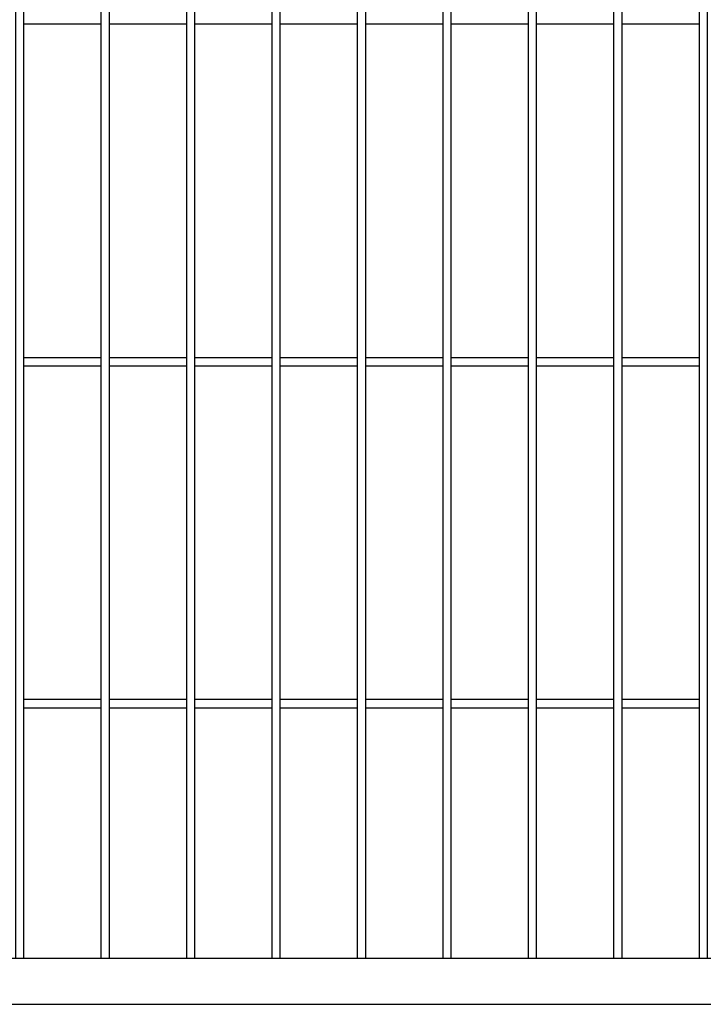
# Model space of a CAD drawing. Header units: inches. Extents: x 43593 to 117387, y -66787 to -26237.
# Tile 288 of 340: x 51357 to 51437, y -27780 to -27665. Entities that reach past the tile are written whole.
import ezdxf

# ---------------------------------------------------------------- set-up
doc = ezdxf.new("R2010")
doc.units = ezdxf.units.IN
doc.header["$MEASUREMENT"] = 0
doc.layers.add('AW OGRODZENIA', color=253, linetype='Continuous')

msp = doc.modelspace()

# ---------------------------------------------------------------- linework, layer by layer
at = {"layer": 'AW OGRODZENIA'}
for p, q in [((51357.076, -27665.469), (51366.084, -27665.469)), ((51357.076, -27665.469), (51366.084, -27665.469)), ((51357.076, -27665.469), (51366.084, -27665.469)), ((51357.076, -27665.469), (51366.084, -27665.469)), ((51357.076, -27665.469), (51366.084, -27665.469)), ((51357.076, -27665.469), (51366.084, -27665.469)), ((51357.076, -27665.469), (51366.084, -27665.469)), ((51357.076, -27665.469), (51366.084, -27665.469)), ((51357.076, -27665.469), (51366.084, -27665.469)), ((51357.076, -27665.469), (51366.084, -27665.469)), ((51357.076, -27665.469), (51366.084, -27665.469)), ((51357.076, -27665.469), (51366.084, -27665.469)), ((51357.076, -27665.469), (51366.084, -27665.469)), ((51357.076, -27665.469), (51366.084, -27665.469)), ((51357.076, -27665.469), (51366.084, -27665.469)), ((51357.076, -27665.469), (51366.084, -27665.469)), ((51357.076, -27665.469), (51366.084, -27665.469)), ((51357.076, -27665.469), (51366.084, -27665.469)), ((51357.076, -27665.469), (51366.084, -27665.469)), ((51357.076, -27665.469), (51366.084, -27665.469)), ((51357.076, -27665.469), (51366.084, -27665.469)), ((51357.076, -27665.469), (51366.084, -27665.469)), ((51357.076, -27665.469), (51366.084, -27665.469)), ((51357.076, -27665.469), (51366.084, -27665.469)), ((51357.076, -27665.469), (51366.084, -27665.469)), ((51367.076, -27665.469), (51376.084, -27665.469)), ((51367.076, -27665.469), (51376.084, -27665.469)), ((51367.076, -27665.469), (51376.084, -27665.469)), ((51367.076, -27665.469), (51376.084, -27665.469)), ((51367.076, -27665.469), (51376.084, -27665.469)), ((51367.076, -27665.469), (51376.084, -27665.469)), ((51367.076, -27665.469), (51376.084, -27665.469)), ((51367.076, -27665.469), (51376.084, -27665.469)), ((51367.076, -27665.469), (51376.084, -27665.469)), ((51367.076, -27665.469), (51376.084, -27665.469)), ((51367.076, -27665.469), (51376.084, -27665.469)), ((51367.076, -27665.469), (51376.084, -27665.469)), ((51367.076, -27665.469), (51376.084, -27665.469)), ((51367.076, -27665.469), (51376.084, -27665.469)), ((51367.076, -27665.469), (51376.084, -27665.469)), ((51367.076, -27665.469), (51376.084, -27665.469)), ((51367.076, -27665.469), (51376.084, -27665.469)), ((51367.076, -27665.469), (51376.084, -27665.469)), ((51367.076, -27665.469), (51376.084, -27665.469)), ((51367.076, -27665.469), (51376.084, -27665.469)), ((51367.076, -27665.469), (51376.084, -27665.469)), ((51367.076, -27665.469), (51376.084, -27665.469)), ((51367.076, -27665.469), (51376.084, -27665.469)), ((51367.076, -27665.469), (51376.084, -27665.469)), ((51367.076, -27665.469), (51376.084, -27665.469)), ((51377.076, -27665.469), (51386.084, -27665.469)), ((51377.076, -27665.469), (51386.084, -27665.469)), ((51377.076, -27665.469), (51386.084, -27665.469)), ((51377.076, -27665.469), (51386.084, -27665.469)), ((51377.076, -27665.469), (51386.084, -27665.469)), ((51377.076, -27665.469), (51386.084, -27665.469)), ((51377.076, -27665.469), (51386.084, -27665.469)), ((51377.076, -27665.469), (51386.084, -27665.469)), ((51377.076, -27665.469), (51386.084, -27665.469)), ((51377.076, -27665.469), (51386.084, -27665.469)), ((51377.076, -27665.469), (51386.084, -27665.469)), ((51377.076, -27665.469), (51386.084, -27665.469)), ((51377.076, -27665.469), (51386.084, -27665.469)), ((51377.076, -27665.469), (51386.084, -27665.469)), ((51377.076, -27665.469), (51386.084, -27665.469)), ((51377.076, -27665.469), (51386.084, -27665.469)), ((51377.076, -27665.469), (51386.084, -27665.469)), ((51377.076, -27665.469), (51386.084, -27665.469)), ((51377.076, -27665.469), (51386.084, -27665.469)), ((51377.076, -27665.469), (51386.084, -27665.469)), ((51377.076, -27665.469), (51386.084, -27665.469)), ((51377.076, -27665.469), (51386.084, -27665.469)), ((51377.076, -27665.469), (51386.084, -27665.469)), ((51377.076, -27665.469), (51386.084, -27665.469)), ((51377.076, -27665.469), (51386.084, -27665.469)), ((51387.076, -27665.469), (51396.084, -27665.469)), ((51387.076, -27665.469), (51396.084, -27665.469)), ((51387.076, -27665.469), (51396.084, -27665.469)), ((51387.076, -27665.469), (51396.084, -27665.469)), ((51387.076, -27665.469), (51396.084, -27665.469)), ((51387.076, -27665.469), (51396.084, -27665.469)), ((51387.076, -27665.469), (51396.084, -27665.469)), ((51387.076, -27665.469), (51396.084, -27665.469)), ((51387.076, -27665.469), (51396.084, -27665.469)), ((51387.076, -27665.469), (51396.084, -27665.469)), ((51387.076, -27665.469), (51396.084, -27665.469)), ((51387.076, -27665.469), (51396.084, -27665.469)), ((51387.076, -27665.469), (51396.084, -27665.469)), ((51387.076, -27665.469), (51396.084, -27665.469)), ((51387.076, -27665.469), (51396.084, -27665.469)), ((51387.076, -27665.469), (51396.084, -27665.469)), ((51387.076, -27665.469), (51396.084, -27665.469)), ((51387.076, -27665.469), (51396.084, -27665.469)), ((51387.076, -27665.469), (51396.084, -27665.469)), ((51387.076, -27665.469), (51396.084, -27665.469)), ((51387.076, -27665.469), (51396.084, -27665.469)), ((51387.076, -27665.469), (51396.084, -27665.469)), ((51387.076, -27665.469), (51396.084, -27665.469)), ((51387.076, -27665.469), (51396.084, -27665.469)), ((51387.076, -27665.469), (51396.084, -27665.469)), ((51397.076, -27665.469), (51406.084, -27665.469)), ((51397.076, -27665.469), (51406.084, -27665.469)), ((51397.076, -27665.469), (51406.084, -27665.469)), ((51397.076, -27665.469), (51406.084, -27665.469)), ((51397.076, -27665.469), (51406.084, -27665.469)), ((51397.076, -27665.469), (51406.084, -27665.469)), ((51397.076, -27665.469), (51406.084, -27665.469)), ((51397.076, -27665.469), (51406.084, -27665.469)), ((51397.076, -27665.469), (51406.084, -27665.469)), ((51397.076, -27665.469), (51406.084, -27665.469)), ((51397.076, -27665.469), (51406.084, -27665.469)), ((51397.076, -27665.469), (51406.084, -27665.469)), ((51397.076, -27665.469), (51406.084, -27665.469)), ((51397.076, -27665.469), (51406.084, -27665.469)), ((51397.076, -27665.469), (51406.084, -27665.469)), ((51397.076, -27665.469), (51406.084, -27665.469)), ((51397.076, -27665.469), (51406.084, -27665.469)), ((51397.076, -27665.469), (51406.084, -27665.469)), ((51397.076, -27665.469), (51406.084, -27665.469)), ((51397.076, -27665.469), (51406.084, -27665.469)), ((51397.076, -27665.469), (51406.084, -27665.469)), ((51397.076, -27665.469), (51406.084, -27665.469)), ((51397.076, -27665.469), (51406.084, -27665.469)), ((51397.076, -27665.469), (51406.084, -27665.469)), ((51397.076, -27665.469), (51406.084, -27665.469)), ((51407.076, -27665.469), (51416.084, -27665.469)), ((51407.076, -27665.469), (51416.084, -27665.469)), ((51407.076, -27665.469), (51416.084, -27665.469)), ((51407.076, -27665.469), (51416.084, -27665.469)), ((51407.076, -27665.469), (51416.084, -27665.469)), ((51407.076, -27665.469), (51416.084, -27665.469)), ((51407.076, -27665.469), (51416.084, -27665.469)), ((51407.076, -27665.469), (51416.084, -27665.469)), ((51407.076, -27665.469), (51416.084, -27665.469)), ((51407.076, -27665.469), (51416.084, -27665.469)), ((51407.076, -27665.469), (51416.084, -27665.469)), ((51407.076, -27665.469), (51416.084, -27665.469)), ((51407.076, -27665.469), (51416.084, -27665.469)), ((51407.076, -27665.469), (51416.084, -27665.469)), ((51407.076, -27665.469), (51416.084, -27665.469)), ((51407.076, -27665.469), (51416.084, -27665.469)), ((51407.076, -27665.469), (51416.084, -27665.469)), ((51407.076, -27665.469), (51416.084, -27665.469)), ((51407.076, -27665.469), (51416.084, -27665.469)), ((51407.076, -27665.469), (51416.084, -27665.469)), ((51407.076, -27665.469), (51416.084, -27665.469)), ((51407.076, -27665.469), (51416.084, -27665.469)), ((51407.076, -27665.469), (51416.084, -27665.469)), ((51407.076, -27665.469), (51416.084, -27665.469)), ((51407.076, -27665.469), (51416.084, -27665.469)), ((51417.076, -27665.469), (51426.084, -27665.469)), ((51417.076, -27665.469), (51426.084, -27665.469)), ((51417.076, -27665.469), (51426.084, -27665.469)), ((51417.076, -27665.469), (51426.084, -27665.469)), ((51417.076, -27665.469), (51426.084, -27665.469)), ((51417.076, -27665.469), (51426.084, -27665.469)), ((51417.076, -27665.469), (51426.084, -27665.469)), ((51417.076, -27665.469), (51426.084, -27665.469)), ((51417.076, -27665.469), (51426.084, -27665.469)), ((51417.076, -27665.469), (51426.084, -27665.469)), ((51417.076, -27665.469), (51426.084, -27665.469)), ((51417.076, -27665.469), (51426.084, -27665.469)), ((51417.076, -27665.469), (51426.084, -27665.469)), ((51417.076, -27665.469), (51426.084, -27665.469)), ((51417.076, -27665.469), (51426.084, -27665.469)), ((51417.076, -27665.469), (51426.084, -27665.469)), ((51417.076, -27665.469), (51426.084, -27665.469)), ((51417.076, -27665.469), (51426.084, -27665.469)), ((51417.076, -27665.469), (51426.084, -27665.469)), ((51417.076, -27665.469), (51426.084, -27665.469)), ((51417.076, -27665.469), (51426.084, -27665.469)), ((51417.076, -27665.469), (51426.084, -27665.469)), ((51417.076, -27665.469), (51426.084, -27665.469)), ((51417.076, -27665.469), (51426.084, -27665.469)), ((51417.076, -27665.469), (51426.084, -27665.469)), ((51427.076, -27665.469), (51436.084, -27665.469)), ((51427.076, -27665.469), (51436.084, -27665.469)), ((51427.076, -27665.469), (51436.084, -27665.469)), ((51427.076, -27665.469), (51436.084, -27665.469)), ((51427.076, -27665.469), (51436.084, -27665.469)), ((51427.076, -27665.469), (51436.084, -27665.469)), ((51427.076, -27665.469), (51436.084, -27665.469)), ((51427.076, -27665.469), (51436.084, -27665.469)), ((51427.076, -27665.469), (51436.084, -27665.469)), ((51427.076, -27665.469), (51436.084, -27665.469)), ((51427.076, -27665.469), (51436.084, -27665.469)), ((51427.076, -27665.469), (51436.084, -27665.469)), ((51427.076, -27665.469), (51436.084, -27665.469)), ((51427.076, -27665.469), (51436.084, -27665.469)), ((51427.076, -27665.469), (51436.084, -27665.469)), ((51427.076, -27665.469), (51436.084, -27665.469)), ((51427.076, -27665.469), (51436.084, -27665.469)), ((51427.076, -27665.469), (51436.084, -27665.469)), ((51427.076, -27665.469), (51436.084, -27665.469)), ((51427.076, -27665.469), (51436.084, -27665.469)), ((51427.076, -27665.469), (51436.084, -27665.469)), ((51427.076, -27665.469), (51436.084, -27665.469)), ((51427.076, -27665.469), (51436.084, -27665.469)), ((51427.076, -27665.469), (51436.084, -27665.469)), ((51427.076, -27665.469), (51436.084, -27665.469)), ((51357.076, -27704.469), (51366.084, -27704.469)), ((51357.076, -27704.469), (51366.084, -27704.469)), ((51357.076, -27704.469), (51366.084, -27704.469)), ((51357.076, -27704.469), (51366.084, -27704.469)), ((51357.076, -27704.469), (51366.084, -27704.469)), ((51357.076, -27704.469), (51366.084, -27704.469)), ((51357.076, -27704.469), (51366.084, -27704.469)), ((51357.076, -27704.469), (51366.084, -27704.469)), ((51357.076, -27704.469), (51366.084, -27704.469)), ((51357.076, -27704.469), (51366.084, -27704.469)), ((51357.076, -27704.469), (51366.084, -27704.469)), ((51357.076, -27704.469), (51366.084, -27704.469)), ((51357.076, -27704.469), (51366.084, -27704.469)), ((51357.076, -27704.469), (51366.084, -27704.469)), ((51357.076, -27704.469), (51366.084, -27704.469)), ((51357.076, -27704.469), (51366.084, -27704.469)), ((51357.076, -27704.469), (51366.084, -27704.469)), ((51357.076, -27704.469), (51366.084, -27704.469)), ((51357.076, -27704.469), (51366.084, -27704.469)), ((51357.076, -27704.469), (51366.084, -27704.469)), ((51357.076, -27704.469), (51366.084, -27704.469)), ((51357.076, -27704.469), (51366.084, -27704.469)), ((51357.076, -27704.469), (51366.084, -27704.469)), ((51357.076, -27704.469), (51366.084, -27704.469)), ((51357.076, -27704.469), (51366.084, -27704.469)), ((51367.076, -27704.469), (51376.084, -27704.469)), ((51367.076, -27704.469), (51376.084, -27704.469)), ((51367.076, -27704.469), (51376.084, -27704.469)), ((51367.076, -27704.469), (51376.084, -27704.469)), ((51367.076, -27704.469), (51376.084, -27704.469)), ((51367.076, -27704.469), (51376.084, -27704.469)), ((51367.076, -27704.469), (51376.084, -27704.469)), ((51367.076, -27704.469), (51376.084, -27704.469)), ((51367.076, -27704.469), (51376.084, -27704.469)), ((51367.076, -27704.469), (51376.084, -27704.469)), ((51367.076, -27704.469), (51376.084, -27704.469)), ((51367.076, -27704.469), (51376.084, -27704.469)), ((51367.076, -27704.469), (51376.084, -27704.469)), ((51367.076, -27704.469), (51376.084, -27704.469)), ((51367.076, -27704.469), (51376.084, -27704.469)), ((51367.076, -27704.469), (51376.084, -27704.469)), ((51367.076, -27704.469), (51376.084, -27704.469)), ((51367.076, -27704.469), (51376.084, -27704.469)), ((51367.076, -27704.469), (51376.084, -27704.469)), ((51367.076, -27704.469), (51376.084, -27704.469)), ((51367.076, -27704.469), (51376.084, -27704.469)), ((51367.076, -27704.469), (51376.084, -27704.469)), ((51367.076, -27704.469), (51376.084, -27704.469)), ((51367.076, -27704.469), (51376.084, -27704.469)), ((51367.076, -27704.469), (51376.084, -27704.469)), ((51377.076, -27704.469), (51386.084, -27704.469)), ((51377.076, -27704.469), (51386.084, -27704.469)), ((51377.076, -27704.469), (51386.084, -27704.469)), ((51377.076, -27704.469), (51386.084, -27704.469)), ((51377.076, -27704.469), (51386.084, -27704.469)), ((51377.076, -27704.469), (51386.084, -27704.469)), ((51377.076, -27704.469), (51386.084, -27704.469)), ((51377.076, -27704.469), (51386.084, -27704.469)), ((51377.076, -27704.469), (51386.084, -27704.469)), ((51377.076, -27704.469), (51386.084, -27704.469)), ((51377.076, -27704.469), (51386.084, -27704.469)), ((51377.076, -27704.469), (51386.084, -27704.469)), ((51377.076, -27704.469), (51386.084, -27704.469)), ((51377.076, -27704.469), (51386.084, -27704.469)), ((51377.076, -27704.469), (51386.084, -27704.469)), ((51377.076, -27704.469), (51386.084, -27704.469)), ((51377.076, -27704.469), (51386.084, -27704.469)), ((51377.076, -27704.469), (51386.084, -27704.469)), ((51377.076, -27704.469), (51386.084, -27704.469)), ((51377.076, -27704.469), (51386.084, -27704.469)), ((51377.076, -27704.469), (51386.084, -27704.469)), ((51377.076, -27704.469), (51386.084, -27704.469)), ((51377.076, -27704.469), (51386.084, -27704.469)), ((51377.076, -27704.469), (51386.084, -27704.469)), ((51377.076, -27704.469), (51386.084, -27704.469)), ((51387.076, -27704.469), (51396.084, -27704.469)), ((51387.076, -27704.469), (51396.084, -27704.469)), ((51387.076, -27704.469), (51396.084, -27704.469)), ((51387.076, -27704.469), (51396.084, -27704.469)), ((51387.076, -27704.469), (51396.084, -27704.469)), ((51387.076, -27704.469), (51396.084, -27704.469)), ((51387.076, -27704.469), (51396.084, -27704.469)), ((51387.076, -27704.469), (51396.084, -27704.469)), ((51387.076, -27704.469), (51396.084, -27704.469)), ((51387.076, -27704.469), (51396.084, -27704.469)), ((51387.076, -27704.469), (51396.084, -27704.469)), ((51387.076, -27704.469), (51396.084, -27704.469)), ((51387.076, -27704.469), (51396.084, -27704.469)), ((51387.076, -27704.469), (51396.084, -27704.469)), ((51387.076, -27704.469), (51396.084, -27704.469)), ((51387.076, -27704.469), (51396.084, -27704.469)), ((51387.076, -27704.469), (51396.084, -27704.469)), ((51387.076, -27704.469), (51396.084, -27704.469)), ((51387.076, -27704.469), (51396.084, -27704.469)), ((51387.076, -27704.469), (51396.084, -27704.469)), ((51387.076, -27704.469), (51396.084, -27704.469)), ((51387.076, -27704.469), (51396.084, -27704.469)), ((51387.076, -27704.469), (51396.084, -27704.469)), ((51387.076, -27704.469), (51396.084, -27704.469)), ((51387.076, -27704.469), (51396.084, -27704.469)), ((51397.076, -27704.469), (51406.084, -27704.469)), ((51397.076, -27704.469), (51406.084, -27704.469)), ((51397.076, -27704.469), (51406.084, -27704.469)), ((51397.076, -27704.469), (51406.084, -27704.469)), ((51397.076, -27704.469), (51406.084, -27704.469)), ((51397.076, -27704.469), (51406.084, -27704.469)), ((51397.076, -27704.469), (51406.084, -27704.469)), ((51397.076, -27704.469), (51406.084, -27704.469)), ((51397.076, -27704.469), (51406.084, -27704.469)), ((51397.076, -27704.469), (51406.084, -27704.469)), ((51397.076, -27704.469), (51406.084, -27704.469)), ((51397.076, -27704.469), (51406.084, -27704.469)), ((51397.076, -27704.469), (51406.084, -27704.469)), ((51397.076, -27704.469), (51406.084, -27704.469)), ((51397.076, -27704.469), (51406.084, -27704.469)), ((51397.076, -27704.469), (51406.084, -27704.469)), ((51397.076, -27704.469), (51406.084, -27704.469)), ((51397.076, -27704.469), (51406.084, -27704.469)), ((51397.076, -27704.469), (51406.084, -27704.469)), ((51397.076, -27704.469), (51406.084, -27704.469)), ((51397.076, -27704.469), (51406.084, -27704.469)), ((51397.076, -27704.469), (51406.084, -27704.469)), ((51397.076, -27704.469), (51406.084, -27704.469)), ((51397.076, -27704.469), (51406.084, -27704.469)), ((51397.076, -27704.469), (51406.084, -27704.469)), ((51407.076, -27704.469), (51416.084, -27704.469)), ((51407.076, -27704.469), (51416.084, -27704.469)), ((51407.076, -27704.469), (51416.084, -27704.469)), ((51407.076, -27704.469), (51416.084, -27704.469)), ((51407.076, -27704.469), (51416.084, -27704.469)), ((51407.076, -27704.469), (51416.084, -27704.469)), ((51407.076, -27704.469), (51416.084, -27704.469)), ((51407.076, -27704.469), (51416.084, -27704.469)), ((51407.076, -27704.469), (51416.084, -27704.469)), ((51407.076, -27704.469), (51416.084, -27704.469)), ((51407.076, -27704.469), (51416.084, -27704.469)), ((51407.076, -27704.469), (51416.084, -27704.469)), ((51407.076, -27704.469), (51416.084, -27704.469)), ((51407.076, -27704.469), (51416.084, -27704.469)), ((51407.076, -27704.469), (51416.084, -27704.469)), ((51407.076, -27704.469), (51416.084, -27704.469)), ((51407.076, -27704.469), (51416.084, -27704.469)), ((51407.076, -27704.469), (51416.084, -27704.469)), ((51407.076, -27704.469), (51416.084, -27704.469)), ((51407.076, -27704.469), (51416.084, -27704.469)), ((51407.076, -27704.469), (51416.084, -27704.469)), ((51407.076, -27704.469), (51416.084, -27704.469)), ((51407.076, -27704.469), (51416.084, -27704.469)), ((51407.076, -27704.469), (51416.084, -27704.469)), ((51407.076, -27704.469), (51416.084, -27704.469)), ((51417.076, -27704.469), (51426.084, -27704.469)), ((51417.076, -27704.469), (51426.084, -27704.469)), ((51417.076, -27704.469), (51426.084, -27704.469)), ((51417.076, -27704.469), (51426.084, -27704.469)), ((51417.076, -27704.469), (51426.084, -27704.469)), ((51417.076, -27704.469), (51426.084, -27704.469)), ((51417.076, -27704.469), (51426.084, -27704.469)), ((51417.076, -27704.469), (51426.084, -27704.469)), ((51417.076, -27704.469), (51426.084, -27704.469)), ((51417.076, -27704.469), (51426.084, -27704.469)), ((51417.076, -27704.469), (51426.084, -27704.469)), ((51417.076, -27704.469), (51426.084, -27704.469)), ((51417.076, -27704.469), (51426.084, -27704.469)), ((51417.076, -27704.469), (51426.084, -27704.469)), ((51417.076, -27704.469), (51426.084, -27704.469)), ((51417.076, -27704.469), (51426.084, -27704.469)), ((51417.076, -27704.469), (51426.084, -27704.469)), ((51417.076, -27704.469), (51426.084, -27704.469)), ((51417.076, -27704.469), (51426.084, -27704.469)), ((51417.076, -27704.469), (51426.084, -27704.469)), ((51417.076, -27704.469), (51426.084, -27704.469)), ((51417.076, -27704.469), (51426.084, -27704.469)), ((51417.076, -27704.469), (51426.084, -27704.469)), ((51417.076, -27704.469), (51426.084, -27704.469)), ((51417.076, -27704.469), (51426.084, -27704.469)), ((51427.076, -27704.469), (51436.084, -27704.469)), ((51427.076, -27704.469), (51436.084, -27704.469)), ((51427.076, -27704.469), (51436.084, -27704.469)), ((51427.076, -27704.469), (51436.084, -27704.469)), ((51427.076, -27704.469), (51436.084, -27704.469)), ((51427.076, -27704.469), (51436.084, -27704.469)), ((51427.076, -27704.469), (51436.084, -27704.469)), ((51427.076, -27704.469), (51436.084, -27704.469)), ((51427.076, -27704.469), (51436.084, -27704.469)), ((51427.076, -27704.469), (51436.084, -27704.469)), ((51427.076, -27704.469), (51436.084, -27704.469)), ((51427.076, -27704.469), (51436.084, -27704.469)), ((51427.076, -27704.469), (51436.084, -27704.469)), ((51427.076, -27704.469), (51436.084, -27704.469)), ((51427.076, -27704.469), (51436.084, -27704.469)), ((51427.076, -27704.469), (51436.084, -27704.469)), ((51427.076, -27704.469), (51436.084, -27704.469)), ((51427.076, -27704.469), (51436.084, -27704.469)), ((51427.076, -27704.469), (51436.084, -27704.469)), ((51427.076, -27704.469), (51436.084, -27704.469)), ((51427.076, -27704.469), (51436.084, -27704.469)), ((51427.076, -27704.469), (51436.084, -27704.469)), ((51427.076, -27704.469), (51436.084, -27704.469)), ((51427.076, -27704.469), (51436.084, -27704.469)), ((51427.076, -27704.469), (51436.084, -27704.469)), ((51357.076, -27705.469), (51366.084, -27705.469)), ((51357.076, -27705.469), (51366.084, -27705.469)), ((51357.076, -27705.469), (51366.084, -27705.469)), ((51357.076, -27705.469), (51366.084, -27705.469)), ((51357.076, -27705.469), (51366.084, -27705.469)), ((51357.076, -27705.469), (51366.084, -27705.469)), ((51357.076, -27705.469), (51366.084, -27705.469)), ((51357.076, -27705.469), (51366.084, -27705.469)), ((51357.076, -27705.469), (51366.084, -27705.469)), ((51357.076, -27705.469), (51366.084, -27705.469)), ((51357.076, -27705.469), (51366.084, -27705.469)), ((51357.076, -27705.469), (51366.084, -27705.469)), ((51357.076, -27705.469), (51366.084, -27705.469)), ((51357.076, -27705.469), (51366.084, -27705.469)), ((51357.076, -27705.469), (51366.084, -27705.469)), ((51357.076, -27705.469), (51366.084, -27705.469)), ((51357.076, -27705.469), (51366.084, -27705.469)), ((51357.076, -27705.469), (51366.084, -27705.469)), ((51357.076, -27705.469), (51366.084, -27705.469)), ((51357.076, -27705.469), (51366.084, -27705.469)), ((51357.076, -27705.469), (51366.084, -27705.469)), ((51357.076, -27705.469), (51366.084, -27705.469)), ((51357.076, -27705.469), (51366.084, -27705.469)), ((51357.076, -27705.469), (51366.084, -27705.469)), ((51357.076, -27705.469), (51366.084, -27705.469)), ((51367.076, -27705.469), (51376.084, -27705.469)), ((51367.076, -27705.469), (51376.084, -27705.469)), ((51367.076, -27705.469), (51376.084, -27705.469)), ((51367.076, -27705.469), (51376.084, -27705.469)), ((51367.076, -27705.469), (51376.084, -27705.469)), ((51367.076, -27705.469), (51376.084, -27705.469)), ((51367.076, -27705.469), (51376.084, -27705.469)), ((51367.076, -27705.469), (51376.084, -27705.469)), ((51367.076, -27705.469), (51376.084, -27705.469)), ((51367.076, -27705.469), (51376.084, -27705.469)), ((51367.076, -27705.469), (51376.084, -27705.469)), ((51367.076, -27705.469), (51376.084, -27705.469)), ((51367.076, -27705.469), (51376.084, -27705.469)), ((51367.076, -27705.469), (51376.084, -27705.469)), ((51367.076, -27705.469), (51376.084, -27705.469)), ((51367.076, -27705.469), (51376.084, -27705.469)), ((51367.076, -27705.469), (51376.084, -27705.469)), ((51367.076, -27705.469), (51376.084, -27705.469)), ((51367.076, -27705.469), (51376.084, -27705.469)), ((51367.076, -27705.469), (51376.084, -27705.469)), ((51367.076, -27705.469), (51376.084, -27705.469)), ((51367.076, -27705.469), (51376.084, -27705.469)), ((51367.076, -27705.469), (51376.084, -27705.469)), ((51367.076, -27705.469), (51376.084, -27705.469)), ((51367.076, -27705.469), (51376.084, -27705.469)), ((51377.076, -27705.469), (51386.084, -27705.469)), ((51377.076, -27705.469), (51386.084, -27705.469)), ((51377.076, -27705.469), (51386.084, -27705.469)), ((51377.076, -27705.469), (51386.084, -27705.469)), ((51377.076, -27705.469), (51386.084, -27705.469)), ((51377.076, -27705.469), (51386.084, -27705.469)), ((51377.076, -27705.469), (51386.084, -27705.469)), ((51377.076, -27705.469), (51386.084, -27705.469)), ((51377.076, -27705.469), (51386.084, -27705.469)), ((51377.076, -27705.469), (51386.084, -27705.469)), ((51377.076, -27705.469), (51386.084, -27705.469)), ((51377.076, -27705.469), (51386.084, -27705.469)), ((51377.076, -27705.469), (51386.084, -27705.469)), ((51377.076, -27705.469), (51386.084, -27705.469)), ((51377.076, -27705.469), (51386.084, -27705.469)), ((51377.076, -27705.469), (51386.084, -27705.469)), ((51377.076, -27705.469), (51386.084, -27705.469)), ((51377.076, -27705.469), (51386.084, -27705.469)), ((51377.076, -27705.469), (51386.084, -27705.469)), ((51377.076, -27705.469), (51386.084, -27705.469)), ((51377.076, -27705.469), (51386.084, -27705.469)), ((51377.076, -27705.469), (51386.084, -27705.469)), ((51377.076, -27705.469), (51386.084, -27705.469)), ((51377.076, -27705.469), (51386.084, -27705.469)), ((51377.076, -27705.469), (51386.084, -27705.469)), ((51387.076, -27705.469), (51396.084, -27705.469)), ((51387.076, -27705.469), (51396.084, -27705.469)), ((51387.076, -27705.469), (51396.084, -27705.469)), ((51387.076, -27705.469), (51396.084, -27705.469)), ((51387.076, -27705.469), (51396.084, -27705.469)), ((51387.076, -27705.469), (51396.084, -27705.469)), ((51387.076, -27705.469), (51396.084, -27705.469)), ((51387.076, -27705.469), (51396.084, -27705.469)), ((51387.076, -27705.469), (51396.084, -27705.469)), ((51387.076, -27705.469), (51396.084, -27705.469)), ((51387.076, -27705.469), (51396.084, -27705.469)), ((51387.076, -27705.469), (51396.084, -27705.469)), ((51387.076, -27705.469), (51396.084, -27705.469)), ((51387.076, -27705.469), (51396.084, -27705.469)), ((51387.076, -27705.469), (51396.084, -27705.469)), ((51387.076, -27705.469), (51396.084, -27705.469)), ((51387.076, -27705.469), (51396.084, -27705.469)), ((51387.076, -27705.469), (51396.084, -27705.469)), ((51387.076, -27705.469), (51396.084, -27705.469)), ((51387.076, -27705.469), (51396.084, -27705.469)), ((51387.076, -27705.469), (51396.084, -27705.469)), ((51387.076, -27705.469), (51396.084, -27705.469)), ((51387.076, -27705.469), (51396.084, -27705.469)), ((51387.076, -27705.469), (51396.084, -27705.469)), ((51387.076, -27705.469), (51396.084, -27705.469)), ((51397.076, -27705.469), (51406.084, -27705.469)), ((51397.076, -27705.469), (51406.084, -27705.469)), ((51397.076, -27705.469), (51406.084, -27705.469)), ((51397.076, -27705.469), (51406.084, -27705.469)), ((51397.076, -27705.469), (51406.084, -27705.469)), ((51397.076, -27705.469), (51406.084, -27705.469)), ((51397.076, -27705.469), (51406.084, -27705.469)), ((51397.076, -27705.469), (51406.084, -27705.469)), ((51397.076, -27705.469), (51406.084, -27705.469)), ((51397.076, -27705.469), (51406.084, -27705.469)), ((51397.076, -27705.469), (51406.084, -27705.469)), ((51397.076, -27705.469), (51406.084, -27705.469)), ((51397.076, -27705.469), (51406.084, -27705.469)), ((51397.076, -27705.469), (51406.084, -27705.469)), ((51397.076, -27705.469), (51406.084, -27705.469)), ((51397.076, -27705.469), (51406.084, -27705.469)), ((51397.076, -27705.469), (51406.084, -27705.469)), ((51397.076, -27705.469), (51406.084, -27705.469)), ((51397.076, -27705.469), (51406.084, -27705.469)), ((51397.076, -27705.469), (51406.084, -27705.469)), ((51397.076, -27705.469), (51406.084, -27705.469)), ((51397.076, -27705.469), (51406.084, -27705.469)), ((51397.076, -27705.469), (51406.084, -27705.469)), ((51397.076, -27705.469), (51406.084, -27705.469)), ((51397.076, -27705.469), (51406.084, -27705.469)), ((51407.076, -27705.469), (51416.084, -27705.469)), ((51407.076, -27705.469), (51416.084, -27705.469)), ((51407.076, -27705.469), (51416.084, -27705.469)), ((51407.076, -27705.469), (51416.084, -27705.469)), ((51407.076, -27705.469), (51416.084, -27705.469)), ((51407.076, -27705.469), (51416.084, -27705.469)), ((51407.076, -27705.469), (51416.084, -27705.469)), ((51407.076, -27705.469), (51416.084, -27705.469)), ((51407.076, -27705.469), (51416.084, -27705.469)), ((51407.076, -27705.469), (51416.084, -27705.469)), ((51407.076, -27705.469), (51416.084, -27705.469)), ((51407.076, -27705.469), (51416.084, -27705.469)), ((51407.076, -27705.469), (51416.084, -27705.469)), ((51407.076, -27705.469), (51416.084, -27705.469)), ((51407.076, -27705.469), (51416.084, -27705.469)), ((51407.076, -27705.469), (51416.084, -27705.469)), ((51407.076, -27705.469), (51416.084, -27705.469)), ((51407.076, -27705.469), (51416.084, -27705.469)), ((51407.076, -27705.469), (51416.084, -27705.469)), ((51407.076, -27705.469), (51416.084, -27705.469)), ((51407.076, -27705.469), (51416.084, -27705.469)), ((51407.076, -27705.469), (51416.084, -27705.469)), ((51407.076, -27705.469), (51416.084, -27705.469)), ((51407.076, -27705.469), (51416.084, -27705.469)), ((51407.076, -27705.469), (51416.084, -27705.469)), ((51417.076, -27705.469), (51426.084, -27705.469)), ((51417.076, -27705.469), (51426.084, -27705.469)), ((51417.076, -27705.469), (51426.084, -27705.469)), ((51417.076, -27705.469), (51426.084, -27705.469)), ((51417.076, -27705.469), (51426.084, -27705.469)), ((51417.076, -27705.469), (51426.084, -27705.469)), ((51417.076, -27705.469), (51426.084, -27705.469)), ((51417.076, -27705.469), (51426.084, -27705.469)), ((51417.076, -27705.469), (51426.084, -27705.469)), ((51417.076, -27705.469), (51426.084, -27705.469)), ((51417.076, -27705.469), (51426.084, -27705.469)), ((51417.076, -27705.469), (51426.084, -27705.469)), ((51417.076, -27705.469), (51426.084, -27705.469)), ((51417.076, -27705.469), (51426.084, -27705.469)), ((51417.076, -27705.469), (51426.084, -27705.469)), ((51417.076, -27705.469), (51426.084, -27705.469)), ((51417.076, -27705.469), (51426.084, -27705.469)), ((51417.076, -27705.469), (51426.084, -27705.469)), ((51417.076, -27705.469), (51426.084, -27705.469)), ((51417.076, -27705.469), (51426.084, -27705.469)), ((51417.076, -27705.469), (51426.084, -27705.469)), ((51417.076, -27705.469), (51426.084, -27705.469)), ((51417.076, -27705.469), (51426.084, -27705.469)), ((51417.076, -27705.469), (51426.084, -27705.469)), ((51417.076, -27705.469), (51426.084, -27705.469)), ((51427.076, -27705.469), (51436.084, -27705.469)), ((51427.076, -27705.469), (51436.084, -27705.469)), ((51427.076, -27705.469), (51436.084, -27705.469)), ((51427.076, -27705.469), (51436.084, -27705.469)), ((51427.076, -27705.469), (51436.084, -27705.469)), ((51427.076, -27705.469), (51436.084, -27705.469)), ((51427.076, -27705.469), (51436.084, -27705.469)), ((51427.076, -27705.469), (51436.084, -27705.469)), ((51427.076, -27705.469), (51436.084, -27705.469)), ((51427.076, -27705.469), (51436.084, -27705.469)), ((51427.076, -27705.469), (51436.084, -27705.469)), ((51427.076, -27705.469), (51436.084, -27705.469)), ((51427.076, -27705.469), (51436.084, -27705.469)), ((51427.076, -27705.469), (51436.084, -27705.469)), ((51427.076, -27705.469), (51436.084, -27705.469)), ((51427.076, -27705.469), (51436.084, -27705.469)), ((51427.076, -27705.469), (51436.084, -27705.469)), ((51427.076, -27705.469), (51436.084, -27705.469)), ((51427.076, -27705.469), (51436.084, -27705.469)), ((51427.076, -27705.469), (51436.084, -27705.469)), ((51427.076, -27705.469), (51436.084, -27705.469)), ((51427.076, -27705.469), (51436.084, -27705.469)), ((51427.076, -27705.469), (51436.084, -27705.469)), ((51427.076, -27705.469), (51436.084, -27705.469)), ((51427.076, -27705.469), (51436.084, -27705.469)), ((51357.076, -27744.469), (51366.084, -27744.469)), ((51357.076, -27744.469), (51366.084, -27744.469)), ((51357.076, -27744.469), (51366.084, -27744.469)), ((51357.076, -27744.469), (51366.084, -27744.469)), ((51357.076, -27744.469), (51366.084, -27744.469)), ((51357.076, -27744.469), (51366.084, -27744.469)), ((51357.076, -27744.469), (51366.084, -27744.469)), ((51357.076, -27744.469), (51366.084, -27744.469)), ((51357.076, -27744.469), (51366.084, -27744.469)), ((51357.076, -27744.469), (51366.084, -27744.469)), ((51357.076, -27744.469), (51366.084, -27744.469)), ((51357.076, -27744.469), (51366.084, -27744.469)), ((51357.076, -27744.469), (51366.084, -27744.469)), ((51357.076, -27744.469), (51366.084, -27744.469)), ((51357.076, -27744.469), (51366.084, -27744.469)), ((51357.076, -27744.469), (51366.084, -27744.469)), ((51357.076, -27744.469), (51366.084, -27744.469)), ((51357.076, -27744.469), (51366.084, -27744.469)), ((51357.076, -27744.469), (51366.084, -27744.469)), ((51357.076, -27744.469), (51366.084, -27744.469)), ((51357.076, -27744.469), (51366.084, -27744.469)), ((51357.076, -27744.469), (51366.084, -27744.469)), ((51357.076, -27744.469), (51366.084, -27744.469)), ((51357.076, -27744.469), (51366.084, -27744.469)), ((51357.076, -27744.469), (51366.084, -27744.469)), ((51367.076, -27744.469), (51376.084, -27744.469)), ((51367.076, -27744.469), (51376.084, -27744.469)), ((51367.076, -27744.469), (51376.084, -27744.469)), ((51367.076, -27744.469), (51376.084, -27744.469)), ((51367.076, -27744.469), (51376.084, -27744.469)), ((51367.076, -27744.469), (51376.084, -27744.469)), ((51367.076, -27744.469), (51376.084, -27744.469)), ((51367.076, -27744.469), (51376.084, -27744.469)), ((51367.076, -27744.469), (51376.084, -27744.469)), ((51367.076, -27744.469), (51376.084, -27744.469)), ((51367.076, -27744.469), (51376.084, -27744.469)), ((51367.076, -27744.469), (51376.084, -27744.469)), ((51367.076, -27744.469), (51376.084, -27744.469)), ((51367.076, -27744.469), (51376.084, -27744.469)), ((51367.076, -27744.469), (51376.084, -27744.469)), ((51367.076, -27744.469), (51376.084, -27744.469)), ((51367.076, -27744.469), (51376.084, -27744.469)), ((51367.076, -27744.469), (51376.084, -27744.469)), ((51367.076, -27744.469), (51376.084, -27744.469)), ((51367.076, -27744.469), (51376.084, -27744.469)), ((51367.076, -27744.469), (51376.084, -27744.469)), ((51367.076, -27744.469), (51376.084, -27744.469)), ((51367.076, -27744.469), (51376.084, -27744.469)), ((51367.076, -27744.469), (51376.084, -27744.469)), ((51367.076, -27744.469), (51376.084, -27744.469)), ((51377.076, -27744.469), (51386.084, -27744.469)), ((51377.076, -27744.469), (51386.084, -27744.469)), ((51377.076, -27744.469), (51386.084, -27744.469)), ((51377.076, -27744.469), (51386.084, -27744.469)), ((51377.076, -27744.469), (51386.084, -27744.469)), ((51377.076, -27744.469), (51386.084, -27744.469)), ((51377.076, -27744.469), (51386.084, -27744.469)), ((51377.076, -27744.469), (51386.084, -27744.469)), ((51377.076, -27744.469), (51386.084, -27744.469)), ((51377.076, -27744.469), (51386.084, -27744.469)), ((51377.076, -27744.469), (51386.084, -27744.469)), ((51377.076, -27744.469), (51386.084, -27744.469)), ((51377.076, -27744.469), (51386.084, -27744.469)), ((51377.076, -27744.469), (51386.084, -27744.469)), ((51377.076, -27744.469), (51386.084, -27744.469)), ((51377.076, -27744.469), (51386.084, -27744.469)), ((51377.076, -27744.469), (51386.084, -27744.469)), ((51377.076, -27744.469), (51386.084, -27744.469)), ((51377.076, -27744.469), (51386.084, -27744.469)), ((51377.076, -27744.469), (51386.084, -27744.469)), ((51377.076, -27744.469), (51386.084, -27744.469)), ((51377.076, -27744.469), (51386.084, -27744.469)), ((51377.076, -27744.469), (51386.084, -27744.469)), ((51377.076, -27744.469), (51386.084, -27744.469)), ((51377.076, -27744.469), (51386.084, -27744.469)), ((51387.076, -27744.469), (51396.084, -27744.469)), ((51387.076, -27744.469), (51396.084, -27744.469)), ((51387.076, -27744.469), (51396.084, -27744.469)), ((51387.076, -27744.469), (51396.084, -27744.469)), ((51387.076, -27744.469), (51396.084, -27744.469)), ((51387.076, -27744.469), (51396.084, -27744.469)), ((51387.076, -27744.469), (51396.084, -27744.469)), ((51387.076, -27744.469), (51396.084, -27744.469)), ((51387.076, -27744.469), (51396.084, -27744.469)), ((51387.076, -27744.469), (51396.084, -27744.469)), ((51387.076, -27744.469), (51396.084, -27744.469)), ((51387.076, -27744.469), (51396.084, -27744.469)), ((51387.076, -27744.469), (51396.084, -27744.469)), ((51387.076, -27744.469), (51396.084, -27744.469)), ((51387.076, -27744.469), (51396.084, -27744.469)), ((51387.076, -27744.469), (51396.084, -27744.469)), ((51387.076, -27744.469), (51396.084, -27744.469)), ((51387.076, -27744.469), (51396.084, -27744.469)), ((51387.076, -27744.469), (51396.084, -27744.469)), ((51387.076, -27744.469), (51396.084, -27744.469)), ((51387.076, -27744.469), (51396.084, -27744.469)), ((51387.076, -27744.469), (51396.084, -27744.469)), ((51387.076, -27744.469), (51396.084, -27744.469)), ((51387.076, -27744.469), (51396.084, -27744.469)), ((51387.076, -27744.469), (51396.084, -27744.469)), ((51397.076, -27744.469), (51406.084, -27744.469)), ((51397.076, -27744.469), (51406.084, -27744.469)), ((51397.076, -27744.469), (51406.084, -27744.469)), ((51397.076, -27744.469), (51406.084, -27744.469)), ((51397.076, -27744.469), (51406.084, -27744.469)), ((51397.076, -27744.469), (51406.084, -27744.469)), ((51397.076, -27744.469), (51406.084, -27744.469)), ((51397.076, -27744.469), (51406.084, -27744.469)), ((51397.076, -27744.469), (51406.084, -27744.469)), ((51397.076, -27744.469), (51406.084, -27744.469)), ((51397.076, -27744.469), (51406.084, -27744.469)), ((51397.076, -27744.469), (51406.084, -27744.469)), ((51397.076, -27744.469), (51406.084, -27744.469)), ((51397.076, -27744.469), (51406.084, -27744.469)), ((51397.076, -27744.469), (51406.084, -27744.469)), ((51397.076, -27744.469), (51406.084, -27744.469)), ((51397.076, -27744.469), (51406.084, -27744.469)), ((51397.076, -27744.469), (51406.084, -27744.469)), ((51397.076, -27744.469), (51406.084, -27744.469)), ((51397.076, -27744.469), (51406.084, -27744.469)), ((51397.076, -27744.469), (51406.084, -27744.469)), ((51397.076, -27744.469), (51406.084, -27744.469)), ((51397.076, -27744.469), (51406.084, -27744.469)), ((51397.076, -27744.469), (51406.084, -27744.469)), ((51397.076, -27744.469), (51406.084, -27744.469)), ((51407.076, -27744.469), (51416.084, -27744.469)), ((51407.076, -27744.469), (51416.084, -27744.469)), ((51407.076, -27744.469), (51416.084, -27744.469)), ((51407.076, -27744.469), (51416.084, -27744.469)), ((51407.076, -27744.469), (51416.084, -27744.469)), ((51407.076, -27744.469), (51416.084, -27744.469)), ((51407.076, -27744.469), (51416.084, -27744.469)), ((51407.076, -27744.469), (51416.084, -27744.469)), ((51407.076, -27744.469), (51416.084, -27744.469)), ((51407.076, -27744.469), (51416.084, -27744.469)), ((51407.076, -27744.469), (51416.084, -27744.469)), ((51407.076, -27744.469), (51416.084, -27744.469)), ((51407.076, -27744.469), (51416.084, -27744.469)), ((51407.076, -27744.469), (51416.084, -27744.469)), ((51407.076, -27744.469), (51416.084, -27744.469)), ((51407.076, -27744.469), (51416.084, -27744.469)), ((51407.076, -27744.469), (51416.084, -27744.469)), ((51407.076, -27744.469), (51416.084, -27744.469)), ((51407.076, -27744.469), (51416.084, -27744.469)), ((51407.076, -27744.469), (51416.084, -27744.469)), ((51407.076, -27744.469), (51416.084, -27744.469)), ((51407.076, -27744.469), (51416.084, -27744.469)), ((51407.076, -27744.469), (51416.084, -27744.469)), ((51407.076, -27744.469), (51416.084, -27744.469)), ((51407.076, -27744.469), (51416.084, -27744.469)), ((51417.076, -27744.469), (51426.084, -27744.469)), ((51417.076, -27744.469), (51426.084, -27744.469)), ((51417.076, -27744.469), (51426.084, -27744.469)), ((51417.076, -27744.469), (51426.084, -27744.469)), ((51417.076, -27744.469), (51426.084, -27744.469)), ((51417.076, -27744.469), (51426.084, -27744.469)), ((51417.076, -27744.469), (51426.084, -27744.469)), ((51417.076, -27744.469), (51426.084, -27744.469)), ((51417.076, -27744.469), (51426.084, -27744.469)), ((51417.076, -27744.469), (51426.084, -27744.469)), ((51417.076, -27744.469), (51426.084, -27744.469)), ((51417.076, -27744.469), (51426.084, -27744.469)), ((51417.076, -27744.469), (51426.084, -27744.469)), ((51417.076, -27744.469), (51426.084, -27744.469)), ((51417.076, -27744.469), (51426.084, -27744.469)), ((51417.076, -27744.469), (51426.084, -27744.469)), ((51417.076, -27744.469), (51426.084, -27744.469)), ((51417.076, -27744.469), (51426.084, -27744.469)), ((51417.076, -27744.469), (51426.084, -27744.469)), ((51417.076, -27744.469), (51426.084, -27744.469)), ((51417.076, -27744.469), (51426.084, -27744.469)), ((51417.076, -27744.469), (51426.084, -27744.469)), ((51417.076, -27744.469), (51426.084, -27744.469)), ((51417.076, -27744.469), (51426.084, -27744.469)), ((51417.076, -27744.469), (51426.084, -27744.469)), ((51427.076, -27744.469), (51436.084, -27744.469)), ((51427.076, -27744.469), (51436.084, -27744.469)), ((51427.076, -27744.469), (51436.084, -27744.469)), ((51427.076, -27744.469), (51436.084, -27744.469)), ((51427.076, -27744.469), (51436.084, -27744.469)), ((51427.076, -27744.469), (51436.084, -27744.469)), ((51427.076, -27744.469), (51436.084, -27744.469)), ((51427.076, -27744.469), (51436.084, -27744.469)), ((51427.076, -27744.469), (51436.084, -27744.469)), ((51427.076, -27744.469), (51436.084, -27744.469)), ((51427.076, -27744.469), (51436.084, -27744.469)), ((51427.076, -27744.469), (51436.084, -27744.469)), ((51427.076, -27744.469), (51436.084, -27744.469)), ((51427.076, -27744.469), (51436.084, -27744.469)), ((51427.076, -27744.469), (51436.084, -27744.469)), ((51427.076, -27744.469), (51436.084, -27744.469)), ((51427.076, -27744.469), (51436.084, -27744.469)), ((51427.076, -27744.469), (51436.084, -27744.469)), ((51427.076, -27744.469), (51436.084, -27744.469)), ((51427.076, -27744.469), (51436.084, -27744.469)), ((51427.076, -27744.469), (51436.084, -27744.469)), ((51427.076, -27744.469), (51436.084, -27744.469)), ((51427.076, -27744.469), (51436.084, -27744.469)), ((51427.076, -27744.469), (51436.084, -27744.469)), ((51427.076, -27744.469), (51436.084, -27744.469)), ((51357.076, -27745.469), (51366.084, -27745.469)), ((51357.076, -27745.469), (51366.084, -27745.469)), ((51357.076, -27745.469), (51366.084, -27745.469)), ((51357.076, -27745.469), (51366.084, -27745.469)), ((51357.076, -27745.469), (51366.084, -27745.469)), ((51357.076, -27745.469), (51366.084, -27745.469)), ((51357.076, -27745.469), (51366.084, -27745.469)), ((51357.076, -27745.469), (51366.084, -27745.469)), ((51357.076, -27745.469), (51366.084, -27745.469)), ((51357.076, -27745.469), (51366.084, -27745.469)), ((51357.076, -27745.469), (51366.084, -27745.469)), ((51357.076, -27745.469), (51366.084, -27745.469)), ((51357.076, -27745.469), (51366.084, -27745.469)), ((51357.076, -27745.469), (51366.084, -27745.469)), ((51357.076, -27745.469), (51366.084, -27745.469)), ((51357.076, -27745.469), (51366.084, -27745.469)), ((51357.076, -27745.469), (51366.084, -27745.469)), ((51357.076, -27745.469), (51366.084, -27745.469)), ((51357.076, -27745.469), (51366.084, -27745.469)), ((51357.076, -27745.469), (51366.084, -27745.469)), ((51357.076, -27745.469), (51366.084, -27745.469)), ((51357.076, -27745.469), (51366.084, -27745.469)), ((51357.076, -27745.469), (51366.084, -27745.469)), ((51357.076, -27745.469), (51366.084, -27745.469)), ((51357.076, -27745.469), (51366.084, -27745.469)), ((51367.076, -27745.469), (51376.084, -27745.469)), ((51367.076, -27745.469), (51376.084, -27745.469)), ((51367.076, -27745.469), (51376.084, -27745.469)), ((51367.076, -27745.469), (51376.084, -27745.469)), ((51367.076, -27745.469), (51376.084, -27745.469)), ((51367.076, -27745.469), (51376.084, -27745.469)), ((51367.076, -27745.469), (51376.084, -27745.469)), ((51367.076, -27745.469), (51376.084, -27745.469)), ((51367.076, -27745.469), (51376.084, -27745.469)), ((51367.076, -27745.469), (51376.084, -27745.469)), ((51367.076, -27745.469), (51376.084, -27745.469)), ((51367.076, -27745.469), (51376.084, -27745.469)), ((51367.076, -27745.469), (51376.084, -27745.469)), ((51367.076, -27745.469), (51376.084, -27745.469)), ((51367.076, -27745.469), (51376.084, -27745.469)), ((51367.076, -27745.469), (51376.084, -27745.469)), ((51367.076, -27745.469), (51376.084, -27745.469)), ((51367.076, -27745.469), (51376.084, -27745.469)), ((51367.076, -27745.469), (51376.084, -27745.469)), ((51367.076, -27745.469), (51376.084, -27745.469)), ((51367.076, -27745.469), (51376.084, -27745.469)), ((51367.076, -27745.469), (51376.084, -27745.469)), ((51367.076, -27745.469), (51376.084, -27745.469)), ((51367.076, -27745.469), (51376.084, -27745.469)), ((51367.076, -27745.469), (51376.084, -27745.469)), ((51377.076, -27745.469), (51386.084, -27745.469)), ((51377.076, -27745.469), (51386.084, -27745.469)), ((51377.076, -27745.469), (51386.084, -27745.469)), ((51377.076, -27745.469), (51386.084, -27745.469)), ((51377.076, -27745.469), (51386.084, -27745.469)), ((51377.076, -27745.469), (51386.084, -27745.469)), ((51377.076, -27745.469), (51386.084, -27745.469)), ((51377.076, -27745.469), (51386.084, -27745.469)), ((51377.076, -27745.469), (51386.084, -27745.469)), ((51377.076, -27745.469), (51386.084, -27745.469)), ((51377.076, -27745.469), (51386.084, -27745.469)), ((51377.076, -27745.469), (51386.084, -27745.469)), ((51377.076, -27745.469), (51386.084, -27745.469)), ((51377.076, -27745.469), (51386.084, -27745.469)), ((51377.076, -27745.469), (51386.084, -27745.469)), ((51377.076, -27745.469), (51386.084, -27745.469)), ((51377.076, -27745.469), (51386.084, -27745.469)), ((51377.076, -27745.469), (51386.084, -27745.469)), ((51377.076, -27745.469), (51386.084, -27745.469)), ((51377.076, -27745.469), (51386.084, -27745.469)), ((51377.076, -27745.469), (51386.084, -27745.469)), ((51377.076, -27745.469), (51386.084, -27745.469)), ((51377.076, -27745.469), (51386.084, -27745.469)), ((51377.076, -27745.469), (51386.084, -27745.469)), ((51377.076, -27745.469), (51386.084, -27745.469)), ((51387.076, -27745.469), (51396.084, -27745.469)), ((51387.076, -27745.469), (51396.084, -27745.469)), ((51387.076, -27745.469), (51396.084, -27745.469)), ((51387.076, -27745.469), (51396.084, -27745.469)), ((51387.076, -27745.469), (51396.084, -27745.469)), ((51387.076, -27745.469), (51396.084, -27745.469)), ((51387.076, -27745.469), (51396.084, -27745.469)), ((51387.076, -27745.469), (51396.084, -27745.469)), ((51387.076, -27745.469), (51396.084, -27745.469)), ((51387.076, -27745.469), (51396.084, -27745.469)), ((51387.076, -27745.469), (51396.084, -27745.469)), ((51387.076, -27745.469), (51396.084, -27745.469)), ((51387.076, -27745.469), (51396.084, -27745.469)), ((51387.076, -27745.469), (51396.084, -27745.469)), ((51387.076, -27745.469), (51396.084, -27745.469)), ((51387.076, -27745.469), (51396.084, -27745.469)), ((51387.076, -27745.469), (51396.084, -27745.469)), ((51387.076, -27745.469), (51396.084, -27745.469)), ((51387.076, -27745.469), (51396.084, -27745.469)), ((51387.076, -27745.469), (51396.084, -27745.469)), ((51387.076, -27745.469), (51396.084, -27745.469)), ((51387.076, -27745.469), (51396.084, -27745.469)), ((51387.076, -27745.469), (51396.084, -27745.469)), ((51387.076, -27745.469), (51396.084, -27745.469)), ((51387.076, -27745.469), (51396.084, -27745.469)), ((51397.076, -27745.469), (51406.084, -27745.469)), ((51397.076, -27745.469), (51406.084, -27745.469)), ((51397.076, -27745.469), (51406.084, -27745.469)), ((51397.076, -27745.469), (51406.084, -27745.469)), ((51397.076, -27745.469), (51406.084, -27745.469)), ((51397.076, -27745.469), (51406.084, -27745.469)), ((51397.076, -27745.469), (51406.084, -27745.469)), ((51397.076, -27745.469), (51406.084, -27745.469)), ((51397.076, -27745.469), (51406.084, -27745.469)), ((51397.076, -27745.469), (51406.084, -27745.469)), ((51397.076, -27745.469), (51406.084, -27745.469)), ((51397.076, -27745.469), (51406.084, -27745.469)), ((51397.076, -27745.469), (51406.084, -27745.469)), ((51397.076, -27745.469), (51406.084, -27745.469)), ((51397.076, -27745.469), (51406.084, -27745.469)), ((51397.076, -27745.469), (51406.084, -27745.469)), ((51397.076, -27745.469), (51406.084, -27745.469)), ((51397.076, -27745.469), (51406.084, -27745.469)), ((51397.076, -27745.469), (51406.084, -27745.469)), ((51397.076, -27745.469), (51406.084, -27745.469)), ((51397.076, -27745.469), (51406.084, -27745.469)), ((51397.076, -27745.469), (51406.084, -27745.469)), ((51397.076, -27745.469), (51406.084, -27745.469)), ((51397.076, -27745.469), (51406.084, -27745.469)), ((51397.076, -27745.469), (51406.084, -27745.469)), ((51407.076, -27745.469), (51416.084, -27745.469)), ((51407.076, -27745.469), (51416.084, -27745.469)), ((51407.076, -27745.469), (51416.084, -27745.469)), ((51407.076, -27745.469), (51416.084, -27745.469)), ((51407.076, -27745.469), (51416.084, -27745.469)), ((51407.076, -27745.469), (51416.084, -27745.469)), ((51407.076, -27745.469), (51416.084, -27745.469)), ((51407.076, -27745.469), (51416.084, -27745.469)), ((51407.076, -27745.469), (51416.084, -27745.469)), ((51407.076, -27745.469), (51416.084, -27745.469)), ((51407.076, -27745.469), (51416.084, -27745.469)), ((51407.076, -27745.469), (51416.084, -27745.469)), ((51407.076, -27745.469), (51416.084, -27745.469)), ((51407.076, -27745.469), (51416.084, -27745.469)), ((51407.076, -27745.469), (51416.084, -27745.469)), ((51407.076, -27745.469), (51416.084, -27745.469)), ((51407.076, -27745.469), (51416.084, -27745.469)), ((51407.076, -27745.469), (51416.084, -27745.469)), ((51407.076, -27745.469), (51416.084, -27745.469)), ((51407.076, -27745.469), (51416.084, -27745.469)), ((51407.076, -27745.469), (51416.084, -27745.469)), ((51407.076, -27745.469), (51416.084, -27745.469)), ((51407.076, -27745.469), (51416.084, -27745.469)), ((51407.076, -27745.469), (51416.084, -27745.469)), ((51407.076, -27745.469), (51416.084, -27745.469)), ((51417.076, -27745.469), (51426.084, -27745.469)), ((51417.076, -27745.469), (51426.084, -27745.469)), ((51417.076, -27745.469), (51426.084, -27745.469)), ((51417.076, -27745.469), (51426.084, -27745.469)), ((51417.076, -27745.469), (51426.084, -27745.469)), ((51417.076, -27745.469), (51426.084, -27745.469)), ((51417.076, -27745.469), (51426.084, -27745.469)), ((51417.076, -27745.469), (51426.084, -27745.469)), ((51417.076, -27745.469), (51426.084, -27745.469)), ((51417.076, -27745.469), (51426.084, -27745.469)), ((51417.076, -27745.469), (51426.084, -27745.469)), ((51417.076, -27745.469), (51426.084, -27745.469)), ((51417.076, -27745.469), (51426.084, -27745.469)), ((51417.076, -27745.469), (51426.084, -27745.469)), ((51417.076, -27745.469), (51426.084, -27745.469)), ((51417.076, -27745.469), (51426.084, -27745.469)), ((51417.076, -27745.469), (51426.084, -27745.469)), ((51417.076, -27745.469), (51426.084, -27745.469)), ((51417.076, -27745.469), (51426.084, -27745.469)), ((51417.076, -27745.469), (51426.084, -27745.469)), ((51417.076, -27745.469), (51426.084, -27745.469)), ((51417.076, -27745.469), (51426.084, -27745.469)), ((51417.076, -27745.469), (51426.084, -27745.469)), ((51417.076, -27745.469), (51426.084, -27745.469)), ((51417.076, -27745.469), (51426.084, -27745.469)), ((51427.076, -27745.469), (51436.084, -27745.469)), ((51427.076, -27745.469), (51436.084, -27745.469)), ((51427.076, -27745.469), (51436.084, -27745.469)), ((51427.076, -27745.469), (51436.084, -27745.469)), ((51427.076, -27745.469), (51436.084, -27745.469)), ((51427.076, -27745.469), (51436.084, -27745.469)), ((51427.076, -27745.469), (51436.084, -27745.469)), ((51427.076, -27745.469), (51436.084, -27745.469)), ((51427.076, -27745.469), (51436.084, -27745.469)), ((51427.076, -27745.469), (51436.084, -27745.469)), ((51427.076, -27745.469), (51436.084, -27745.469)), ((51427.076, -27745.469), (51436.084, -27745.469)), ((51427.076, -27745.469), (51436.084, -27745.469)), ((51427.076, -27745.469), (51436.084, -27745.469)), ((51427.076, -27745.469), (51436.084, -27745.469)), ((51427.076, -27745.469), (51436.084, -27745.469)), ((51427.076, -27745.469), (51436.084, -27745.469)), ((51427.076, -27745.469), (51436.084, -27745.469)), ((51427.076, -27745.469), (51436.084, -27745.469)), ((51427.076, -27745.469), (51436.084, -27745.469)), ((51427.076, -27745.469), (51436.084, -27745.469)), ((51427.076, -27745.469), (51436.084, -27745.469)), ((51427.076, -27745.469), (51436.084, -27745.469)), ((51427.076, -27745.469), (51436.084, -27745.469)), ((51427.076, -27745.469), (51436.084, -27745.469))]:
    msp.add_line(p, q, dxfattribs=at)
for points in [[(51007.876, -27780.148), (51487.876, -27780.148), (51487.876, -27540.148), (51007.876, -27540.148)], [(51013.276, -27774.748), (51482.476, -27774.748), (51482.476, -27545.548), (51013.276, -27545.548)], [(51357.076, -27545.548), (51356.084, -27545.548), (51356.084, -27774.748), (51357.076, -27774.748)], [(51367.076, -27545.548), (51366.084, -27545.548), (51366.084, -27774.748), (51367.076, -27774.748)], [(51377.076, -27545.548), (51376.084, -27545.548), (51376.084, -27774.748), (51377.076, -27774.748)], [(51387.076, -27545.548), (51386.084, -27545.548), (51386.084, -27774.748), (51387.076, -27774.748)], [(51397.076, -27545.548), (51396.084, -27545.548), (51396.084, -27774.748), (51397.076, -27774.748)], [(51407.076, -27545.548), (51406.084, -27545.548), (51406.084, -27774.748), (51407.076, -27774.748)], [(51417.076, -27545.548), (51416.084, -27545.548), (51416.084, -27774.748), (51417.076, -27774.748)], [(51427.076, -27545.548), (51426.084, -27545.548), (51426.084, -27774.748), (51427.076, -27774.748)], [(51437.076, -27545.548), (51436.084, -27545.548), (51436.084, -27774.748), (51437.076, -27774.748)]]:
    msp.add_lwpolyline(points, close=True, dxfattribs=at)

doc.saveas('drawing.dxf')
